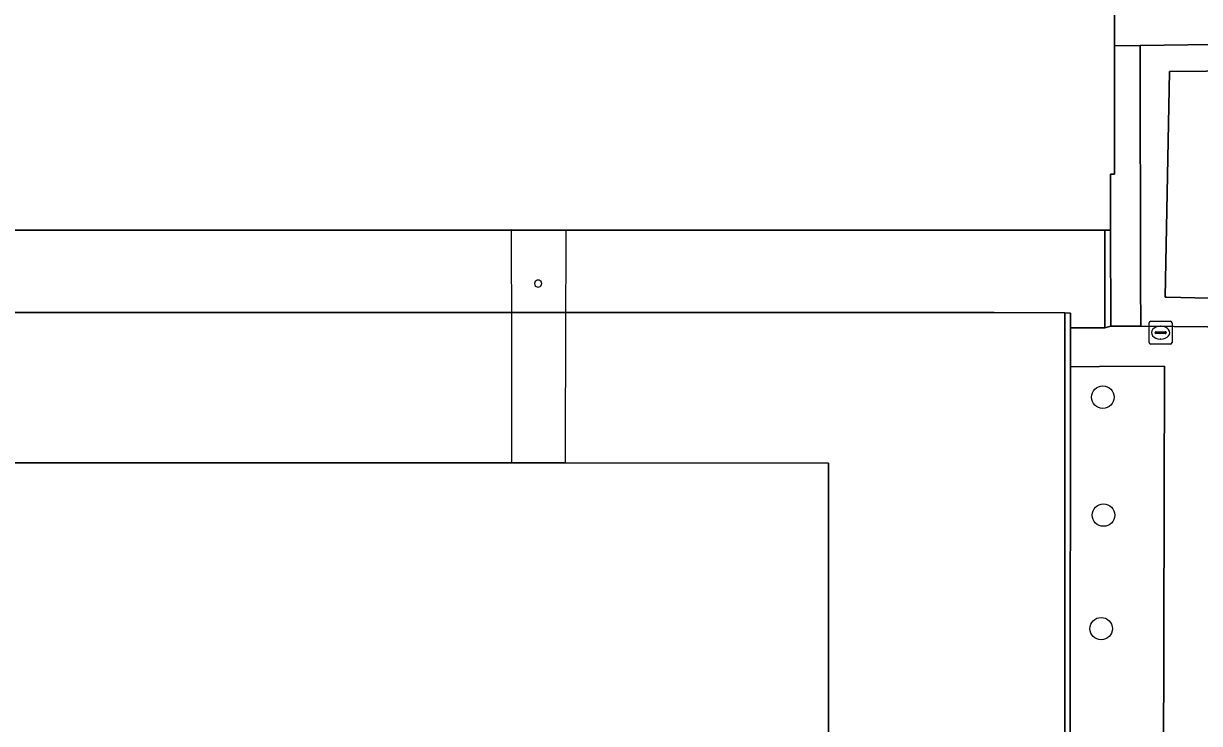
# Model space of a CAD drawing. Extents: x 161477 to 163040, y 383680 to 384871.
# Drawn here: x 162158.7 to 162210, y 384270.3 to 384300.8 of the extents above; entities that cross this region are included whole.
import ezdxf

# ---------------------------------------------------------------- set-up
doc = ezdxf.new("R2010")
doc.units = 0
for name, color, linetype in [('IMGEO_Boom', 7, 'Continuous'), ('IMGEO_Brandkraan', 7, 'Continuous'), ('IMGEO_Dek', 7, 'Continuous'), ('IMGEO_Groenvoorziening', 7, 'Continuous'), ('IMGEO_Muur', 7, 'Continuous'), ('IMGEO_Pand', 7, 'Continuous'), ('IMGEO_Pijler', 7, 'Continuous'), ('IMGEO_Terreindeel_halfverhard', 7, 'Continuous'), ('IMGEO_Voetpad_gesloten', 7, 'Continuous'), ('IMGEO_Voetpad_open', 7, 'Continuous')]:
    doc.layers.add(name, color=color, linetype=linetype)

msp = doc.modelspace()

# ---------------------------------------------------------------- linework, layer by layer
at = {"layer": 'IMGEO_Boom'}
for centre in [(162205.74, 384284.51), (162205.77, 384279.37), (162205.67, 384274.42)]:
    msp.add_circle(centre, 0.489, dxfattribs=at)
at = {"layer": 'IMGEO_Brandkraan'}
for p, q in [((162207.759, 384286.894), (162207.759, 384287.746)), ((162207.834, 384287.82), (162208.686, 384287.82)), ((162208.76, 384287.746), (162208.76, 384286.894)), ((162208.018, 384287.314), (162208.018, 384287.326)), ((162208.456, 384287.277), (162208.058, 384287.277)), ((162208.061, 384287.363), (162208.459, 384287.363)), ((162208.247, 384287.6), (162208.272, 384287.6)), ((162208.502, 384287.326), (162208.502, 384287.314)), ((162208.686, 384286.82), (162207.834, 384286.82)), ((162208.27, 384287.04), (162208.245, 384287.04))]:
    msp.add_line(p, q, dxfattribs=at)
for points in [[(162207.759, 384286.894), (162207.759, 384287.746)], [(162207.834, 384287.82), (162208.686, 384287.82)], [(162208.76, 384287.746), (162208.76, 384286.894)], [(162208.686, 384286.82), (162207.834, 384286.82)]]:
    msp.add_lwpolyline(points, dxfattribs=at)
for centre, radius, start, end in [((162207.836, 384287.744), 0.0765, 91.552, 178.448), ((162207.836, 384287.744), 0.0765, 91.552, 178.448), ((162208.684, 384287.744), 0.0765, 1.552, 88.448), ((162208.684, 384287.744), 0.0765, 1.552, 88.448), ((162208.058, 384287.323), 0.0403, 85.8775, 175.7526), ((162208.055, 384287.313), 0.0366, 178.938, 274.7102), ((162208.459, 384287.32), 0.043, 264.8664, 352.4533), ((162208.463, 384287.325), 0.0386, 1.7309, 96.639), ((162207.836, 384286.896), 0.0765, 181.552, 268.448), ((162207.836, 384286.896), 0.0765, 181.552, 268.448), ((162208.684, 384286.896), 0.0765, 271.552, 358.448), ((162208.684, 384286.896), 0.0765, 271.552, 358.448)]:
    msp.add_arc(centre, radius, start, end, dxfattribs=at)
for centre, major_axis, ratio, start_param, end_param in [((162208.246, 384287.32), (-0.387, 0.002), 0.722429, 4.712389, 7.853982), ((162208.271, 384287.32), (-0.39, 0.002), 0.717154, 1.570796, 4.712389)]:
    msp.add_ellipse(centre, major_axis=major_axis, ratio=ratio, start_param=start_param, end_param=end_param, dxfattribs=at)
at = {"layer": 'IMGEO_Dek'}
msp.add_lwpolyline([(162182.352, 384288.195), (162182.359, 384290.665), (162182.362, 384291.792), (162179.971, 384291.795), (162179.972, 384290.665), (162179.973, 384288.196), (162179.976, 384281.646), (162182.333, 384281.645)], close=True, dxfattribs=at)
at = {"layer": 'IMGEO_Groenvoorziening'}
for points in [[(162208.641, 384298.702), (162210.255, 384298.722), (162210.49, 384298.725), (162210.492, 384299.876), (162207.372, 384299.831), (162207.389, 384289.486), (162207.392, 384287.598), (162210.309, 384287.575), (162210.462, 384287.573), (162210.465, 384288.815), (162210.382, 384288.817), (162208.51, 384288.863), (162208.458, 384288.864)], [(162204.334, 384285.828), (162204.325, 384269.768), (162202.86, 384268.302), (162203.287, 384268.3), (162208.379, 384268.273), (162208.433, 384285.867), (162205.596, 384285.84)]]:
    msp.add_lwpolyline(points, close=True, dxfattribs=at)
at = {"layer": 'IMGEO_Muur'}
for points in [[(162206.083, 384291.782), (162205.833, 384291.782), (162205.835, 384287.524), (162206.085, 384287.608)], [(162202.86, 384268.302), (162204.325, 384269.768), (162204.334, 384285.828), (162204.335, 384287.525), (162204.335, 384288.176), (162204.092, 384288.178), (162204.082, 384269.873), (162199.094, 384264.876), (162198.785, 384264.57), (162197.083, 384262.884), (162196.833, 384262.637), (162195.204, 384260.996), (162195.382, 384260.821), (162197.263, 384262.703), (162198.958, 384264.398)]]:
    msp.add_lwpolyline(points, close=True, dxfattribs=at)
at = {"layer": 'IMGEO_Pand'}
for points in [[(162122.803, 384291.783), (162150.185, 384291.783), (162152.577, 384291.782), (162179.881, 384291.782), (162179.981, 384291.782), (162182.282, 384291.782), (162205.833, 384291.782), (162206.083, 384291.782), (162206.071, 384294.232), (162206.251, 384294.232), (162206.253, 384299.815), (162206.255, 384301.712)], [(162065.798, 384257.911), (162186.119, 384257.793), (162191.125, 384262.793), (162191.108, 384265.258), (162192.338, 384265.254), (162192.338, 384265.507), (162192.338, 384266), (162192.34, 384268.331), (162192.34, 384268.971), (162193.79, 384268.972), (162193.784, 384281.633), (162182.333, 384281.645), (162179.976, 384281.646), (162152.583, 384281.651), (162150.205, 384281.652), (162122.839, 384281.638)]]:
    msp.add_lwpolyline(points, dxfattribs=at)
at = {"layer": 'IMGEO_Pijler'}
for start, end in [(72.1101, 359.8512), (359.8681, 72.0932)]:
    msp.add_arc((162181.141, 384289.457), 0.153, start, end, dxfattribs=at)
at = {"layer": 'IMGEO_Terreindeel_halfverhard'}
msp.add_lwpolyline([(162207.372, 384299.831), (162206.253, 384299.815), (162206.251, 384294.232), (162206.071, 384294.232), (162206.083, 384291.782), (162206.085, 384287.608), (162207.392, 384287.598), (162207.389, 384289.486)], close=True, dxfattribs=at)
at = {"layer": 'IMGEO_Voetpad_gesloten'}
msp.add_lwpolyline([(162182.352, 384288.195), (162182.359, 384290.665), (162182.362, 384291.792), (162179.971, 384291.795), (162179.972, 384290.665), (162179.973, 384288.196), (162179.976, 384281.646), (162182.333, 384281.645)], close=True, dxfattribs=at)
for points in [[(162204.092, 384288.178), (162201.011, 384288.199), (162186.078, 384288.194), (162182.352, 384288.195), (162179.973, 384288.196), (162176.193, 384288.197), (162156.301, 384288.205), (162152.579, 384288.206), (162150.192, 384288.207), (162146.437, 384288.209), (162126.552, 384288.201), (162122.822, 384288.204), (162120.438, 384288.207), (162116.671, 384288.21), (162101.733, 384288.212), (162097.116, 384288.193), (162096.653, 384288.181), (162076.535, 384288.165)], [(162122.839, 384281.638), (162150.205, 384281.652), (162152.583, 384281.651), (162179.976, 384281.646), (162182.333, 384281.645), (162193.784, 384281.633), (162193.79, 384268.972), (162194.022, 384268.973), (162194.96, 384268.969), (162196.791, 384267.176), (162197.246, 384267.64), (162197.668, 384267.227), (162197.227, 384266.727), (162197.96, 384265.999), (162198.931, 384265.038), (162199.094, 384264.876), (162204.082, 384269.873), (162204.092, 384288.178)]]:
    msp.add_lwpolyline(points, dxfattribs=at)
at = {"layer": 'IMGEO_Voetpad_open'}
for points in [[(162210.497, 384301.738), (162210.344, 384301.738), (162207.167, 384301.738), (162206.255, 384301.712), (162206.253, 384299.815), (162207.372, 384299.831), (162210.492, 384299.876)], [(162210.49, 384298.725), (162210.255, 384298.722), (162208.641, 384298.702), (162208.458, 384288.864), (162208.51, 384288.863), (162210.382, 384288.817), (162210.465, 384288.815)]]:
    msp.add_lwpolyline(points, close=True, dxfattribs=at)
for points in [[(162122.822, 384288.204), (162126.552, 384288.201), (162146.437, 384288.209), (162150.192, 384288.207), (162152.579, 384288.206), (162156.301, 384288.205), (162176.193, 384288.197), (162179.973, 384288.196), (162182.352, 384288.195), (162186.078, 384288.194), (162201.011, 384288.199), (162204.092, 384288.178), (162204.335, 384288.176), (162204.335, 384287.525), (162205.835, 384287.524), (162205.833, 384291.782), (162182.282, 384291.782), (162179.981, 384291.782), (162179.881, 384291.782), (162152.577, 384291.782), (162150.185, 384291.783), (162122.803, 384291.783)], [(162210.309, 384287.575), (162207.392, 384287.598), (162206.085, 384287.608), (162205.835, 384287.524), (162204.335, 384287.525), (162204.334, 384285.828), (162205.596, 384285.84), (162208.433, 384285.867), (162208.379, 384268.273), (162203.287, 384268.3), (162202.86, 384268.302), (162198.958, 384264.398), (162197.263, 384262.703), (162195.382, 384260.821), (162194.5, 384259.965), (162195.8, 384258.611), (162202.12, 384264.959), (162203.416, 384266.261), (162204.091, 384266.258), (162208.385, 384266.239), (162208.361, 384264.458), (162208.956, 384264.471), (162217.541, 384264.496)]]:
    msp.add_lwpolyline(points, dxfattribs=at)
for start, end in [(72.1101, 359.8512), (359.8681, 72.0932)]:
    msp.add_arc((162181.141, 384289.457), 0.153, start, end, dxfattribs=at)

doc.saveas('drawing.dxf')
